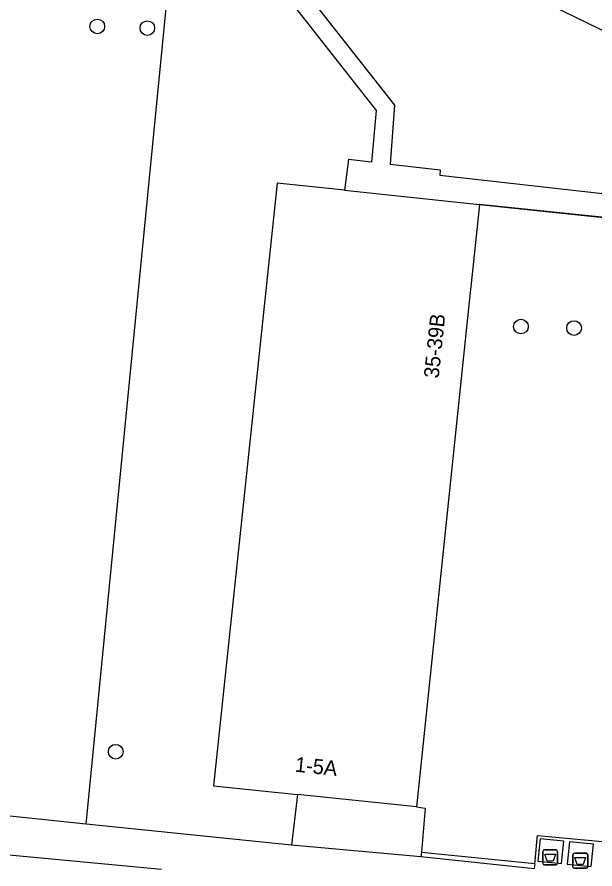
# Model space of a CAD drawing. Extents: x 163010 to 163853, y 382793 to 383982.
# Drawn here: x 163193.8 to 163232.4, y 383404.1 to 383461 of the extents above; entities that cross this region are included whole.
import ezdxf

# ---------------------------------------------------------------- set-up
doc = ezdxf.new("R2010")
doc.units = 0
for name, color, linetype in [('IMGEO_Afval_apart_plaats', 7, 'Continuous'), ('IMGEO_Boom', 7, 'Continuous'), ('IMGEO_Groenvoorziening', 7, 'Continuous'), ('IMGEO_Hek', 7, 'Continuous'), ('IMGEO_Pand', 7, 'Continuous'), ('IMGEO_Pand_nummerreeks', 7, 'Continuous'), ('IMGEO_Rijbaan_lokaal_open', 7, 'Continuous'), ('IMGEO_Voetpad_gesloten', 7, 'Continuous'), ('IMGEO_Voetpad_open', 7, 'Continuous')]:
    doc.layers.add(name, color=color, linetype=linetype)

msp = doc.modelspace()

# ---------------------------------------------------------------- linework, layer by layer
at = {"layer": 'IMGEO_Afval_apart_plaats'}
for p, q in [((163228.923, 383404.446), (163228.923, 383405.246)), ((163228.923, 383405.246), (163228.923, 383404.446)), ((163229.023, 383405.346), (163229.813, 383405.346)), ((163229.813, 383405.346), (163229.023, 383405.346)), ((163229.913, 383405.246), (163229.913, 383404.446)), ((163229.913, 383404.446), (163229.913, 383405.246)), ((163230.927, 383404.216), (163230.927, 383405.016)), ((163230.927, 383405.016), (163230.927, 383404.216)), ((163231.027, 383405.116), (163231.817, 383405.116)), ((163231.817, 383405.116), (163231.027, 383405.116)), ((163231.917, 383405.016), (163231.917, 383404.216)), ((163231.917, 383404.216), (163231.917, 383405.016)), ((163229.813, 383404.346), (163229.023, 383404.346)), ((163229.023, 383404.346), (163229.813, 383404.346)), ((163231.817, 383404.116), (163231.027, 383404.116)), ((163231.027, 383404.116), (163231.817, 383404.116))]:
    msp.add_line(p, q, dxfattribs=at)
for points in [[(163229.066, 383405.06), (163229.77, 383405.06), (163229.621, 383404.59), (163229.215, 383404.59), (163229.066, 383405.06)], [(163231.07, 383404.83), (163231.774, 383404.83), (163231.625, 383404.36), (163231.219, 383404.36), (163231.07, 383404.83)]]:
    msp.add_lwpolyline(points, dxfattribs=at)
for centre, start, end in [((163229.023, 383405.246), 90, 180), ((163229.023, 383405.246), 90, 180), ((163229.813, 383405.246), 0, 90), ((163229.813, 383405.246), 360, 90), ((163231.027, 383405.016), 90, 180), ((163231.027, 383405.016), 90, 180), ((163231.817, 383405.016), 0, 90), ((163231.817, 383405.016), 360, 90), ((163229.023, 383404.446), 180, 270), ((163229.023, 383404.446), 180, 270), ((163229.813, 383404.446), 270, 0), ((163229.813, 383404.446), 270, 0), ((163231.027, 383404.216), 180, 270), ((163231.027, 383404.216), 180, 270), ((163231.817, 383404.216), 270, 0), ((163231.817, 383404.216), 270, 0)]:
    msp.add_arc(centre, 0.1, start, end, dxfattribs=at)
at = {"layer": 'IMGEO_Boom'}
for centre in [(163199.17, 383460.339), (163202.51, 383460.229), (163227.463, 383440.298), (163231.005, 383440.199), (163200.4, 383411.899)]:
    msp.add_circle(centre, 0.489, dxfattribs=at)
at = {"layer": 'IMGEO_Groenvoorziening'}
for points in [[(163198.432, 383407.063), (163204.31, 383467.05)], [(163220.813, 383405.195), (163228.382, 383404.436)]]:
    msp.add_lwpolyline(points, dxfattribs=at)
at = {"layer": 'IMGEO_Hek'}
msp.add_lwpolyline([(163224.691, 383448.455), (163236.8, 383447.189)], dxfattribs=at)
at = {"layer": 'IMGEO_Pand'}
for points in [[(163215.688, 383449.397), (163211.181, 383449.868), (163206.93, 383409.63), (163212.537, 383409.043)], [(163215.688, 383449.397), (163224.691, 383448.455)], [(163224.691, 383448.455), (163224.203, 383443.791), (163224.01, 383441.945), (163220.482, 383408.212)], [(163220.482, 383408.212), (163212.537, 383409.043)]]:
    msp.add_lwpolyline(points, dxfattribs=at)
at = {"layer": 'IMGEO_Rijbaan_lokaal_open'}
for points in [[(163204.881, 383473.176), (163211.033, 383465.257), (163219.025, 383455.091), (163218.717, 383451.146), (163222.068, 383450.772), (163222.043, 383450.402), (163232.913, 383449.19), (163233.544, 383454.719), (163236.322, 383454.367), (163236.671, 383458.234)], [(163204.688, 383471.425), (163209.947, 383464.725), (163217.785, 383454.728), (163217.477, 383451.284), (163215.941, 383451.456), (163215.688, 383449.397)], [(163236.491, 383447.221), (163224.691, 383448.455)], [(163190.727, 383405.303), (163191.182, 383405.246), (163192.544, 383405.077), (163203.464, 383404.058)]]:
    msp.add_lwpolyline(points, dxfattribs=at)
at = {"layer": 'IMGEO_Voetpad_gesloten'}
for points in [[(163228.741, 383406.089), (163228.59, 383404.596), (163230.177, 383404.435), (163230.329, 383405.928), (163228.741, 383406.089)], [(163230.542, 383404.398), (163232.159, 383404.234), (163232.311, 383405.727), (163230.694, 383405.891), (163230.542, 383404.398)]]:
    msp.add_lwpolyline(points, dxfattribs=at)
at = {"layer": 'IMGEO_Voetpad_open'}
for points in [[(163236.671, 383458.234), (163230.338, 383461.314), (163226.041, 383463.508), (163221.969, 383465.635), (163218.261, 383467.552), (163213.708, 383469.953)], [(163212.537, 383409.043), (163212.145, 383405.663)], [(163198.432, 383407.063), (163191.187, 383407.81)], [(163220.482, 383408.212), (163221.075, 383408.13), (163220.859, 383405.716), (163220.813, 383405.195)], [(163212.145, 383405.663), (163198.432, 383407.063)], [(163228.382, 383404.436), (163228.4, 383404.616), (163228.552, 383406.108), (163228.572, 383406.308), (163234.598, 383405.74)], [(163220.785, 383404.884), (163212.145, 383405.663)], [(163220.813, 383405.195), (163220.785, 383404.884)], [(163228.382, 383404.436), (163228.346, 383404.081), (163220.785, 383404.884)]]:
    msp.add_lwpolyline(points, dxfattribs=at)

# ---------------------------------------------------------------- texts
at = {"layer": 'IMGEO_Pand_nummerreeks'}
for s, rotation, p in [('35-39B', 84.03, (163221.965, 383436.81)), ('1-5A', 354.0298, (163212.335, 383410.572))]:
    msp.add_text(s, height=1, rotation=rotation, dxfattribs=at).set_placement(p)

doc.saveas('drawing.dxf')
